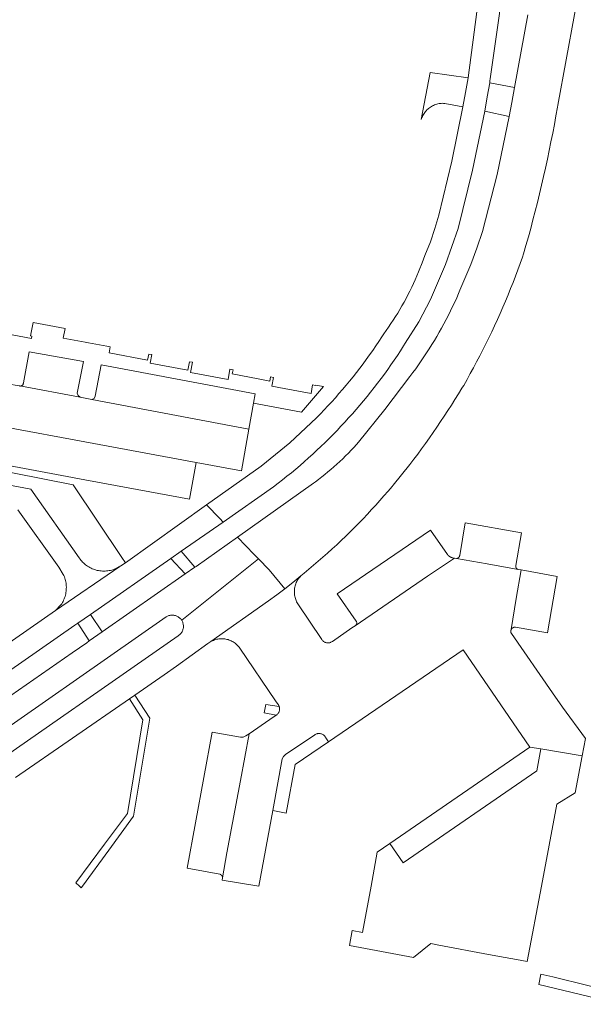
# Model space of a CAD drawing. Extents: x 146402 to 164798, y 455483 to 464134.
# Tile 270 of 575: x 157848 to 157925, y 459984 to 460118. Entities that reach past the tile are written whole.
import ezdxf

# ---------------------------------------------------------------- set-up
doc = ezdxf.new("R2010")
doc.units = 0
doc.header["$LTSCALE"] = 0.2
for name, color, linetype, lineweight in [('B-XX-VH-VERHARDING_ASFALT-GV', 252, 'CONTINUOUS', 18), ('B-XX-VH-VERHARDING_BETONSTRAATSTEEN-GV', 252, 'CONTINUOUS', 18), ('B-XX-VH-VERHARDING_STRAATBAKSTEEN-GV', 252, 'CONTINUOUS', 18), ('B-XX-VH-VERHARDING_TEGEL-GV', 252, 'CONTINUOUS', 18)]:
    doc.layers.add(name, color=color, linetype=linetype, lineweight=lineweight)

msp = doc.modelspace()

# ---------------------------------------------------------------- linework, layer by layer
at = {"layer": 'B-XX-VH-VERHARDING_ASFALT-GV'}
for points in [[(157911.86, 460128.56), (157909.376, 460109.891), (157909.038, 460107.919), (157908.683, 460105.95), (157907.172, 460098.57), (157905.393, 460091.251), (157904.858, 460089.431), (157904.272, 460087.626), (157903.493, 460085.74), (157903.135, 460084.746), (157902.75, 460083.763), (157902.647, 460083.512), (157902.426, 460082.987), (157902.197, 460082.466), (157901.961, 460081.948), (157901.718, 460081.433), (157901.468, 460080.922), (157901.21, 460080.415), (157900.946, 460079.911), (157900.674, 460079.411), (157900.396, 460078.915), (157900.11, 460078.423), (157899.817, 460077.934), (157899.518, 460077.45), (157899.212, 460076.971), (157898.899, 460076.495), (157898.58, 460076.024), (157898.254, 460075.558), (157897.921, 460075.096), (157897.664, 460074.697), (157897.254, 460074.075), (157896.839, 460073.458), (157896.416, 460072.845), (157895.987, 460072.236), (157895.551, 460071.632), (157895.109, 460071.033), (157894.661, 460070.439), (157894.206, 460069.85), (157893.745, 460069.265), (157893.278, 460068.685), (157892.804, 460068.111), (157892.324, 460067.542), (157891.839, 460066.977), (157891.347, 460066.419), (157890.849, 460065.865), (157890.345, 460065.317), (157889.835, 460064.774), (157889.32, 460064.237), (157888.799, 460063.705), (157885.143, 460060.273), (157881.248, 460057.115), (157873.846, 460051.844), (157875.637, 460049.982), (157876.081, 460049.52), (157882.948, 460054.317), (157883.559, 460054.785), (157884.166, 460055.26), (157884.767, 460055.741), (157885.363, 460056.228), (157885.955, 460056.721), (157886.541, 460057.221), (157887.122, 460057.726), (157887.697, 460058.238), (157888.268, 460058.755), (157888.832, 460059.279), (157889.392, 460059.808), (157889.946, 460060.343), (157890.494, 460060.884), (157891.037, 460061.43), (157891.574, 460061.982), (157892.105, 460062.54), (157892.63, 460063.102), (157893.15, 460063.671), (157893.663, 460064.245), (157894.171, 460064.824), (157894.672, 460065.408), (157895.168, 460065.998), (157895.657, 460066.592), (157896.14, 460067.192), (157896.617, 460067.797), (157897.087, 460068.406), (157897.551, 460069.021), (157898.009, 460069.64), (157898.46, 460070.264), (157898.905, 460070.893), (157899.343, 460071.526), (157899.775, 460072.164), (157900.2, 460072.806), (157900.618, 460073.452), (157900.849, 460073.816), (157902.685, 460076.726), (157904.296, 460079.767), (157906.325, 460084.541), (157908.015, 460089.446), (157909.987, 460097.373), (157911.636, 460105.374), (157911.984, 460107.307), (157912.314, 460109.244), (157912.355, 460109.497), (157912.397, 460109.749), (157914.909, 460127.614)], [(157917.489, 460118.462), (157915.676, 460108.605), (157915.309, 460106.558), (157915.141, 460105.593), (157914.967, 460104.63), (157913.34, 460096.776), (157911.35, 460089.006), (157910.591, 460086.758), (157909.774, 460084.53), (157908.272, 460081.019), (157908.096, 460080.606), (157907.831, 460080.006), (157907.56, 460079.408), (157907.281, 460078.814), (157906.995, 460078.223), (157906.702, 460077.636), (157906.402, 460077.053), (157906.094, 460076.473), (157905.78, 460075.897), (157905.458, 460075.324), (157905.13, 460074.756), (157904.795, 460074.192), (157904.453, 460073.632), (157904.104, 460073.076), (157903.748, 460072.525), (157903.385, 460071.977), (157903.016, 460071.435), (157902.641, 460070.896), (157902.259, 460070.363), (157901.87, 460069.834), (157901.475, 460069.31), (157898.061, 460064.799), (157894.51, 460060.396), (157894.221, 460060.069), (157893.859, 460059.669), (157893.49, 460059.275), (157893.115, 460058.885), (157892.735, 460058.502), (157892.35, 460058.124), (157891.958, 460057.752), (157891.561, 460057.386), (157891.159, 460057.026), (157890.752, 460056.672), (157890.339, 460056.323), (157889.921, 460055.981), (157889.498, 460055.646), (157889.071, 460055.316), (157888.638, 460054.993), (157888.395, 460054.795), (157878.044, 460047.478), (157880.307, 460045.124), (157880.887, 460044.521), (157882.338, 460043.011), (157884.495, 460040.453), (157885.58, 460041.311), (157886.649, 460042.188), (157887.093, 460042.562), (157887.742, 460043.097), (157888.387, 460043.637), (157889.026, 460044.184), (157889.66, 460044.737), (157890.288, 460045.296), (157890.912, 460045.861), (157891.53, 460046.431), (157892.142, 460047.008), (157892.749, 460047.59), (157893.35, 460048.178), (157893.946, 460048.772), (157894.536, 460049.372), (157895.121, 460049.977), (157895.699, 460050.587), (157896.272, 460051.203), (157896.839, 460051.825), (157897.4, 460052.451), (157897.955, 460053.084), (157898.503, 460053.721), (157899.046, 460054.363), (157899.186, 460054.531), (157900.329, 460055.923), (157901.446, 460057.335), (157901.995, 460058.047), (157902.537, 460058.765), (157903.073, 460059.487), (157903.602, 460060.214), (157904.125, 460060.946), (157904.641, 460061.682), (157905.151, 460062.423), (157905.654, 460063.168), (157906.151, 460063.918), (157906.641, 460064.672), (157907.124, 460065.43), (157907.6, 460066.193), (157908.07, 460066.96), (157908.533, 460067.731), (157908.612, 460067.865), (157908.782, 460068.099), (157909.234, 460068.894), (157909.678, 460069.692), (157910.116, 460070.494), (157910.547, 460071.301), (157910.97, 460072.11), (157911.387, 460072.924), (157911.796, 460073.741), (157912.198, 460074.562), (157912.594, 460075.386), (157912.981, 460076.214), (157913.362, 460077.045), (157913.735, 460077.879), (157914.101, 460078.717), (157914.46, 460079.557), (157914.811, 460080.401), (157915.155, 460081.248), (157915.491, 460082.098), (157915.82, 460082.951), (157916.141, 460083.806), (157916.455, 460084.665), (157916.762, 460085.526), (157916.913, 460085.96), (157917.247, 460087.12), (157917.573, 460088.281), (157917.891, 460089.445), (157918.201, 460090.611), (157918.504, 460091.779), (157918.799, 460092.949), (157919.086, 460094.121), (157919.366, 460095.295), (157919.638, 460096.471), (157919.902, 460097.648), (157920.158, 460098.828), (157920.406, 460100.008), (157920.646, 460101.191), (157920.879, 460102.375), (157921.104, 460103.56), (157921.321, 460104.747), (157921.53, 460105.936), (157921.575, 460106.201), (157924.978, 460124.738)], [(157841.97, 460025.761), (157855.935, 460035.485), (157856.338, 460035.76), (157858.067, 460036.937), (157868.997, 460044.572), (157870.392, 460045.546), (157876.081, 460049.52), (157875.637, 460049.982), (157873.846, 460051.844), (157862.813, 460043.988), (157862.214, 460043.586), (157862.096, 460043.506), (157862.06, 460043.482), (157853.315, 460037.496), (157838.576, 460027.273)], [(157840.185, 460016.966), (157868.359, 460036.622), (157868.429, 460036.665), (157868.527, 460036.716), (157868.628, 460036.76), (157868.732, 460036.797), (157868.838, 460036.826), (157868.946, 460036.847), (157869.055, 460036.86), (157869.165, 460036.866), (157869.276, 460036.863), (157869.385, 460036.852), (157869.494, 460036.834), (157869.601, 460036.808), (157869.706, 460036.774), (157869.808, 460036.732), (157869.907, 460036.683), (157870.001, 460036.627), (157870.092, 460036.565), (157870.178, 460036.496), (157870.259, 460036.42), (157870.334, 460036.34), (157870.402, 460036.254), (157870.465, 460036.163), (157880.887, 460044.521), (157880.307, 460045.124), (157878.044, 460047.478), (157872.41, 460043.496), (157872.25, 460043.384), (157870.953, 460042.479), (157859.648, 460034.587), (157857.903, 460033.356), (157857.553, 460033.109), (157855.566, 460031.753), (157838.886, 460020.152)], [(157847.885, 460014.813), (157863.362, 460025.478), (157864.114, 460025.996), (157868.1, 460028.74), (157869.753, 460029.927), (157874.014, 460032.986), (157874.419, 460033.262), (157882.279, 460038.798), (157883.395, 460039.615), (157884.495, 460040.453), (157882.338, 460043.011), (157880.887, 460044.521), (157870.465, 460036.163), (157870.507, 460036.092), (157870.558, 460035.995), (157870.601, 460035.893), (157870.637, 460035.789), (157870.666, 460035.683), (157870.686, 460035.574), (157870.698, 460035.465), (157870.703, 460035.355), (157870.7, 460035.245), (157870.688, 460035.135), (157870.669, 460035.026), (157870.642, 460034.92), (157870.607, 460034.815), (157870.565, 460034.713), (157870.515, 460034.615), (157870.459, 460034.52), (157870.395, 460034.43), (157870.326, 460034.345), (157870.25, 460034.265), (157870.169, 460034.19), (157870.082, 460034.122), (157869.991, 460034.06), (157841.979, 460014.564)]]:
    msp.add_lwpolyline(points, dxfattribs=at)
at = {"layer": 'B-XX-VH-VERHARDING_BETONSTRAATSTEEN-GV'}
for points in [[(157909.376, 460109.891), (157904.228, 460110.639), (157903.024, 460104.253), (157903.058, 460104.36), (157903.111, 460104.506), (157903.172, 460104.65), (157903.24, 460104.791), (157903.315, 460104.928), (157903.398, 460105.061), (157903.486, 460105.189), (157903.582, 460105.313), (157903.683, 460105.432), (157903.791, 460105.545), (157903.904, 460105.653), (157904.023, 460105.754), (157904.146, 460105.85), (157904.274, 460105.939), (157904.407, 460106.022), (157904.544, 460106.097), (157904.684, 460106.166), (157904.828, 460106.227), (157904.975, 460106.28), (157905.124, 460106.327), (157905.275, 460106.365), (157905.429, 460106.396), (157905.583, 460106.419), (157905.739, 460106.433), (157905.895, 460106.44), (157906.051, 460106.439), (157906.207, 460106.43), (157908.683, 460105.95), (157909.038, 460107.919)], [(157857.1, 460071.33), (157849.76, 460072.66), (157848.955, 460068.44), (157848.953, 460068.404), (157848.944, 460068.346), (157848.928, 460068.29), (157848.903, 460068.236), (157848.872, 460068.186), (157848.834, 460068.141), (157848.791, 460068.102), (157848.742, 460068.069), (157848.69, 460068.042), (157848.634, 460068.023), (157848.577, 460068.012), (157848.518, 460068.009), (157848.459, 460068.013), (157856.662, 460066.475), (157856.387, 460066.715), (157856.269, 460067.06)], [(157829.34, 460071.54), (157827.764, 460071.798), (157827.755, 460071.738), (157827.737, 460071.637), (157826.774, 460066.222), (157826.763, 460066.162), (157828.32, 460065.818), (157831.392, 460065.247), (157872.44, 460057.625), (157878.583, 460056.477), (157879.603, 460062.167), (157858.259, 460066.173), (157856.662, 460066.475), (157848.459, 460068.013), (157848.402, 460068.026), (157846.779, 460068.32)], [(157880.461, 460066.956), (157859.54, 460070.87), (157858.716, 460066.63), (157858.565, 460066.324), (157858.259, 460066.173), (157879.603, 460062.167), (157880.229, 460065.664)], [(157831.392, 460065.247), (157828.32, 460065.818), (157827.43, 460060.83), (157828.1, 460060.705), (157828.091, 460060.661), (157830.418, 460060.215), (157830.429, 460060.271), (157855.642, 460055.568), (157856.06, 460055.49), (157871.503, 460052.61), (157872.44, 460057.625)], [(157906.58, 460045.099), (157904.282, 460048.411), (157891.583, 460039.767), (157894.183, 460036.057), (157894.187, 460036.05), (157894.216, 460035.998), (157894.238, 460035.942), (157894.252, 460035.883), (157894.258, 460035.823), (157894.256, 460035.763), (157894.246, 460035.704), (157894.228, 460035.646), (157894.203, 460035.592), (157894.039, 460035.42), (157903.885, 460042.158), (157907.527, 460044.621), (157907.232, 460044.675), (157907.214, 460044.679), (157907.195, 460044.684), (157907.177, 460044.688), (157907.159, 460044.694), (157907.141, 460044.699), (157907.122, 460044.705), (157907.104, 460044.711), (157907.087, 460044.717), (157907.069, 460044.724), (157907.051, 460044.731), (157907.034, 460044.738), (157907.016, 460044.746), (157906.999, 460044.753), (157906.982, 460044.762), (157906.965, 460044.77), (157906.948, 460044.779), (157906.932, 460044.788), (157906.915, 460044.797), (157906.899, 460044.807), (157906.883, 460044.817), (157906.867, 460044.827), (157906.851, 460044.837), (157906.836, 460044.848), (157906.82, 460044.859), (157906.805, 460044.87), (157906.79, 460044.882), (157906.775, 460044.894), (157906.761, 460044.906), (157906.746, 460044.918), (157906.732, 460044.931), (157906.718, 460044.944), (157906.704, 460044.957), (157906.691, 460044.97), (157906.677, 460044.983), (157906.664, 460044.997), (157906.652, 460045.011), (157906.639, 460045.025), (157906.627, 460045.039), (157906.615, 460045.054), (157906.603, 460045.069), (157906.591, 460045.084)], [(157916.63, 460048.035), (157908.977, 460049.393), (157908.239, 460044.963), (157908.238, 460044.955), (157908.237, 460044.947), (157908.235, 460044.939), (157908.234, 460044.931), (157908.232, 460044.924), (157908.23, 460044.916), (157908.228, 460044.908), (157908.226, 460044.9), (157908.224, 460044.892), (157908.221, 460044.885), (157908.219, 460044.877), (157908.216, 460044.87), (157908.214, 460044.862), (157908.211, 460044.855), (157908.207, 460044.847), (157908.204, 460044.84), (157908.201, 460044.833), (157908.198, 460044.825), (157908.194, 460044.818), (157908.19, 460044.811), (157908.187, 460044.804), (157908.183, 460044.797), (157908.179, 460044.79), (157908.174, 460044.783), (157908.17, 460044.776), (157908.166, 460044.77), (157908.161, 460044.763), (157908.157, 460044.756), (157908.152, 460044.75), (157908.147, 460044.744), (157908.142, 460044.737), (157908.137, 460044.731), (157908.132, 460044.725), (157908.126, 460044.719), (157908.121, 460044.713), (157908.115, 460044.707), (157908.11, 460044.701), (157908.104, 460044.696), (157908.098, 460044.69), (157908.093, 460044.685), (157908.087, 460044.68), (157908.08, 460044.674), (157908.074, 460044.669), (157908.068, 460044.664), (157908.062, 460044.659), (157908.055, 460044.655), (157908.049, 460044.65), (157908.042, 460044.645), (157908.035, 460044.641), (157908.029, 460044.637), (157908.022, 460044.632), (157908.015, 460044.628), (157908.008, 460044.624), (157908.001, 460044.621), (157907.994, 460044.617), (157907.986, 460044.613), (157907.979, 460044.61), (157907.972, 460044.606), (157907.965, 460044.603), (157907.957, 460044.6), (157907.95, 460044.597), (157907.942, 460044.595), (157907.935, 460044.592), (157907.927, 460044.589), (157907.919, 460044.587), (157907.912, 460044.585), (157907.904, 460044.582), (157907.896, 460044.58), (157907.888, 460044.579), (157907.881, 460044.577), (157907.873, 460044.575), (157907.865, 460044.574), (157907.857, 460044.573), (157907.849, 460044.571), (157907.841, 460044.57), (157907.833, 460044.569), (157907.825, 460044.569), (157907.817, 460044.568), (157911.97, 460043.824), (157916.177, 460043.085), (157916.163, 460043.089), (157916.156, 460043.092), (157916.149, 460043.094), (157916.142, 460043.097), (157916.135, 460043.099), (157916.128, 460043.102), (157916.121, 460043.105), (157916.114, 460043.108), (157916.107, 460043.111), (157916.101, 460043.114), (157916.094, 460043.118), (157916.087, 460043.121), (157916.081, 460043.125), (157916.074, 460043.129), (157916.068, 460043.133), (157916.062, 460043.136), (157916.056, 460043.141), (157916.049, 460043.145), (157916.043, 460043.149), (157916.037, 460043.153), (157916.031, 460043.158), (157916.025, 460043.162), (157916.02, 460043.167), (157916.014, 460043.172), (157916.008, 460043.177), (157916.003, 460043.182), (157915.997, 460043.187), (157915.992, 460043.192), (157915.987, 460043.197), (157915.981, 460043.203), (157915.976, 460043.208), (157915.971, 460043.214), (157915.966, 460043.219), (157915.962, 460043.225), (157915.957, 460043.231), (157915.952, 460043.236), (157915.948, 460043.242), (157915.943, 460043.248), (157915.939, 460043.255), (157915.935, 460043.261), (157915.931, 460043.267), (157915.927, 460043.273), (157915.923, 460043.28), (157915.919, 460043.286), (157915.916, 460043.293), (157915.912, 460043.299), (157915.909, 460043.306), (157915.905, 460043.312), (157915.902, 460043.319), (157915.899, 460043.326), (157915.896, 460043.333), (157915.894, 460043.34), (157915.891, 460043.347), (157915.888, 460043.354), (157915.886, 460043.361), (157915.883, 460043.368), (157915.881, 460043.375), (157915.879, 460043.382), (157915.877, 460043.389), (157915.875, 460043.396), (157915.874, 460043.404), (157915.872, 460043.411), (157915.871, 460043.418), (157915.869, 460043.426), (157915.868, 460043.433), (157915.867, 460043.44), (157915.866, 460043.448), (157915.865, 460043.455), (157915.865, 460043.463), (157915.864, 460043.47), (157915.864, 460043.477), (157915.863, 460043.485), (157915.863, 460043.492), (157915.863, 460043.5), (157915.863, 460043.507), (157915.863, 460043.515), (157915.864, 460043.522), (157915.864, 460043.53), (157915.865, 460043.537), (157915.866, 460043.544), (157915.866, 460043.552), (157915.867, 460043.559), (157915.869, 460043.567), (157915.87, 460043.574), (157915.871, 460043.581), (157915.873, 460043.589), (157915.874, 460043.596), (157915.876, 460043.603)], [(157907.817, 460044.568), (157907.527, 460044.621), (157903.885, 460042.158), (157894.039, 460035.42), (157893.574, 460035.116), (157890.936, 460033.286), (157890.901, 460033.26), (157890.827, 460033.213), (157890.749, 460033.172), (157890.668, 460033.139), (157890.584, 460033.114), (157890.499, 460033.096), (157890.412, 460033.086), (157890.324, 460033.084), (157890.237, 460033.09), (157890.15, 460033.104), (157890.065, 460033.126), (157889.983, 460033.156), (157889.903, 460033.192), (157889.828, 460033.236), (157889.756, 460033.287), (157889.69, 460033.344), (157889.629, 460033.407), (157889.574, 460033.475), (157889.525, 460033.548), (157886.248, 460038.384), (157886.23, 460038.413), (157886.151, 460038.549), (157886.08, 460038.688), (157886.015, 460038.832), (157885.958, 460038.978), (157885.908, 460039.128), (157885.866, 460039.279), (157885.831, 460039.433), (157885.805, 460039.588), (157885.786, 460039.744), (157885.776, 460039.901), (157885.773, 460040.058), (157885.778, 460040.215), (157885.792, 460040.372), (157885.813, 460040.528), (157885.842, 460040.683), (157885.879, 460040.835), (157885.924, 460040.986), (157885.977, 460041.135), (157886.036, 460041.28), (157886.103, 460041.422), (157886.178, 460041.561), (157886.259, 460041.696), (157886.347, 460041.826), (157886.442, 460041.952), (157886.542, 460042.073), (157886.649, 460042.188), (157885.58, 460041.311), (157884.495, 460040.453), (157883.395, 460039.615), (157882.279, 460038.798), (157874.419, 460033.262), (157874.503, 460033.308), (157874.641, 460033.376), (157874.784, 460033.438), (157874.929, 460033.492), (157875.076, 460033.538), (157875.227, 460033.577), (157875.378, 460033.608), (157875.531, 460033.631), (157875.686, 460033.646), (157875.84, 460033.653), (157875.995, 460033.652), (157876.15, 460033.643), (157876.304, 460033.627), (157876.457, 460033.602), (157876.608, 460033.569), (157876.758, 460033.529), (157876.905, 460033.481), (157877.049, 460033.425), (157877.191, 460033.362), (157877.329, 460033.292), (157877.463, 460033.215), (157877.593, 460033.131), (157877.719, 460033.04), (157877.84, 460032.943), (157877.955, 460032.84), (157878.065, 460032.731), (157878.17, 460032.616), (157878.268, 460032.497), (157878.36, 460032.372), (157883.229, 460025.201), (157883.566, 460024.705), (157883.653, 460024.574), (157883.718, 460024.431), (157883.723, 460024.415), (157883.748, 460024.331), (157883.764, 460024.244), (157883.773, 460024.157), (157883.774, 460024.069), (157883.767, 460023.981), (157883.751, 460023.895), (157883.729, 460023.81), (157883.698, 460023.727), (157883.66, 460023.648), (157883.615, 460023.573), (157883.563, 460023.501), (157883.505, 460023.435), (157883.442, 460023.375), (157883.373, 460023.32), (157883.299, 460023.272), (157882.457, 460022.695), (157879.611, 460020.746), (157878.434, 460014.369), (157876.604, 460004.573), (157876.013, 460001.134), (157875.951, 460000.833), (157880.929, 460000), (157882.829, 460010.302), (157884.126, 460017.308), (157884.287, 460017.663), (157884.573, 460017.928), (157888.547, 460020.609), (157888.6, 460020.642), (157888.681, 460020.684), (157888.764, 460020.719), (157888.851, 460020.747), (157888.94, 460020.767), (157889.03, 460020.779), (157889.121, 460020.783), (157889.212, 460020.779), (157889.302, 460020.767), (157889.391, 460020.747), (157889.478, 460020.719), (157889.562, 460020.684), (157889.642, 460020.642), (157889.719, 460020.593), (157889.791, 460020.537), (157889.857, 460020.475), (157889.918, 460020.408), (157889.973, 460020.335), (157890.022, 460020.258), (157890.063, 460020.177), (157890.409, 460019.647), (157908.709, 460032.139), (157917.784, 460018.923), (157919.263, 460018.674), (157924.878, 460017.731), (157925.347, 460020.085), (157922.221, 460024.341), (157920.866, 460026.294), (157915.258, 460034.373), (157915.253, 460034.382), (157915.249, 460034.391), (157915.244, 460034.4), (157915.24, 460034.409), (157915.236, 460034.418), (157915.232, 460034.427), (157915.228, 460034.436), (157915.224, 460034.445), (157915.221, 460034.455), (157915.217, 460034.464), (157915.214, 460034.473), (157915.211, 460034.483), (157915.208, 460034.492), (157915.205, 460034.502), (157915.203, 460034.512), (157915.201, 460034.521), (157915.198, 460034.531), (157915.197, 460034.539), (157915.196, 460034.542), (157915.195, 460034.549), (157915.194, 460034.552), (157915.193, 460034.559), (157915.192, 460034.562), (157915.192, 460034.569), (157915.191, 460034.572), (157915.19, 460034.578), (157915.19, 460034.582), (157915.189, 460034.588), (157915.188, 460034.592), (157915.188, 460034.598), (157915.188, 460034.602), (157915.187, 460034.608), (157915.187, 460034.612), (157915.186, 460034.618), (157915.186, 460034.622), (157915.186, 460034.627), (157915.186, 460034.642), (157915.185, 460034.647), (157915.185, 460034.652), (157915.185, 460034.657), (157915.185, 460034.663), (157915.185, 460034.667), (157915.186, 460034.672), (157915.186, 460034.677), (157915.186, 460034.683), (157915.186, 460034.687), (157915.187, 460034.693), (157915.187, 460034.697), (157915.188, 460034.703), (157915.188, 460034.706), (157915.188, 460034.713), (157915.189, 460034.716), (157915.19, 460034.723), (157915.19, 460034.726), (157915.191, 460034.733), (157915.192, 460034.736), (157915.192, 460034.744), (157915.194, 460034.754), (157915.196, 460034.764), (157915.198, 460034.773), (157915.201, 460034.783), (157915.203, 460034.793), (157915.205, 460034.803), (157915.208, 460034.812), (157915.211, 460034.822), (157915.214, 460034.831), (157915.217, 460034.841), (157915.22, 460034.85), (157915.224, 460034.859), (157915.228, 460034.869), (157915.232, 460034.878), (157915.236, 460034.887), (157915.24, 460034.896), (157915.244, 460034.905), (157915.936, 460039.127), (157916.602, 460043.008), (157916.177, 460043.085), (157911.97, 460043.824)], [(157921.468, 460042.112), (157916.602, 460043.008), (157915.936, 460039.127), (157915.244, 460034.905), (157915.249, 460034.914), (157915.253, 460034.923), (157915.258, 460034.931), (157915.263, 460034.94), (157915.268, 460034.949), (157915.273, 460034.957), (157915.278, 460034.966), (157915.284, 460034.974), (157915.289, 460034.982), (157915.295, 460034.99), (157915.301, 460034.998), (157915.307, 460035.006), (157915.313, 460035.014), (157915.319, 460035.022), (157915.326, 460035.029), (157915.332, 460035.037), (157915.339, 460035.044), (157915.346, 460035.051), (157915.353, 460035.058), (157915.36, 460035.065), (157915.367, 460035.072), (157915.375, 460035.079), (157915.382, 460035.086), (157915.39, 460035.092), (157915.397, 460035.099), (157915.405, 460035.105), (157915.413, 460035.111), (157915.421, 460035.117), (157915.429, 460035.123), (157915.437, 460035.128), (157915.445, 460035.134), (157915.454, 460035.139), (157915.462, 460035.144), (157915.471, 460035.15), (157915.479, 460035.155), (157915.488, 460035.159), (157915.497, 460035.164), (157915.506, 460035.168), (157915.515, 460035.173), (157915.524, 460035.177), (157915.533, 460035.181), (157915.542, 460035.185), (157915.551, 460035.188), (157915.561, 460035.192), (157915.57, 460035.195), (157915.579, 460035.199), (157915.589, 460035.202), (157915.598, 460035.205), (157915.608, 460035.207), (157915.617, 460035.21), (157915.627, 460035.212), (157915.637, 460035.214), (157915.647, 460035.216), (157915.656, 460035.218), (157915.666, 460035.22), (157915.676, 460035.222), (157915.686, 460035.223), (157915.696, 460035.224), (157915.706, 460035.225), (157915.716, 460035.226), (157915.725, 460035.227), (157915.735, 460035.227), (157915.745, 460035.228), (157915.755, 460035.228), (157915.765, 460035.228), (157915.775, 460035.228), (157915.785, 460035.227), (157915.795, 460035.227), (157915.805, 460035.226), (157920.175, 460034.461)], [(157883.718, 460024.431), (157881.88, 460024.737), (157881.653, 460023.578), (157883.299, 460023.272), (157883.373, 460023.32), (157883.442, 460023.375), (157883.505, 460023.435), (157883.563, 460023.501), (157883.615, 460023.573), (157883.66, 460023.648), (157883.698, 460023.727), (157883.729, 460023.81), (157883.751, 460023.895), (157883.767, 460023.981), (157883.774, 460024.069), (157883.773, 460024.157), (157883.764, 460024.244), (157883.748, 460024.331), (157883.723, 460024.415)], [(157878.446, 460020.253), (157874.618, 460020.934), (157871.225, 460002.463), (157875.625, 460001.646), (157875.633, 460001.644), (157875.641, 460001.642), (157875.65, 460001.641), (157875.658, 460001.639), (157875.666, 460001.636), (157875.674, 460001.634), (157875.682, 460001.631), (157875.69, 460001.629), (157875.698, 460001.626), (157875.705, 460001.623), (157875.713, 460001.62), (157875.721, 460001.617), (157875.729, 460001.613), (157875.736, 460001.61), (157875.744, 460001.606), (157875.751, 460001.603), (157875.759, 460001.599), (157875.766, 460001.595), (157875.773, 460001.591), (157875.781, 460001.586), (157875.788, 460001.582), (157875.795, 460001.578), (157875.802, 460001.573), (157875.809, 460001.568), (157875.815, 460001.563), (157875.822, 460001.558), (157875.829, 460001.553), (157875.835, 460001.548), (157875.842, 460001.543), (157875.848, 460001.537), (157875.855, 460001.532), (157875.861, 460001.526), (157875.867, 460001.521), (157875.873, 460001.515), (157875.879, 460001.509), (157875.885, 460001.503), (157875.89, 460001.496), (157875.896, 460001.49), (157875.901, 460001.484), (157875.907, 460001.477), (157875.912, 460001.471), (157875.917, 460001.464), (157875.922, 460001.457), (157875.927, 460001.451), (157875.932, 460001.444), (157875.936, 460001.437), (157875.941, 460001.43), (157875.945, 460001.423), (157875.949, 460001.416), (157875.953, 460001.408), (157875.957, 460001.401), (157875.961, 460001.393), (157875.965, 460001.386), (157875.969, 460001.378), (157875.972, 460001.371), (157875.976, 460001.363), (157875.979, 460001.355), (157875.982, 460001.348), (157875.985, 460001.34), (157875.988, 460001.332), (157875.99, 460001.324), (157875.993, 460001.316), (157875.995, 460001.308), (157875.998, 460001.3), (157876, 460001.292), (157876.002, 460001.284), (157876.004, 460001.275), (157876.005, 460001.267), (157876.007, 460001.259), (157876.008, 460001.251), (157876.01, 460001.243), (157876.011, 460001.234), (157876.012, 460001.226), (157876.013, 460001.218), (157876.013, 460001.209), (157876.014, 460001.201), (157876.014, 460001.193), (157876.014, 460001.184), (157876.015, 460001.176), (157876.015, 460001.168), (157876.014, 460001.159), (157876.014, 460001.151), (157876.013, 460001.134), (157876.604, 460004.573), (157878.434, 460014.369), (157879.611, 460020.746), (157879.194, 460020.46), (157878.838, 460020.29)], [(157889.212, 460020.779), (157889.121, 460020.783), (157889.03, 460020.779), (157888.94, 460020.767), (157888.851, 460020.747), (157888.764, 460020.719), (157888.681, 460020.684), (157888.6, 460020.642), (157888.547, 460020.609), (157884.573, 460017.928), (157884.287, 460017.663), (157884.126, 460017.308), (157882.829, 460010.302), (157884.668, 460009.963), (157885.891, 460016.563), (157890.409, 460019.647), (157890.063, 460020.177), (157890.022, 460020.258), (157889.973, 460020.335), (157889.918, 460020.408), (157889.857, 460020.475), (157889.791, 460020.537), (157889.719, 460020.593), (157889.642, 460020.642), (157889.562, 460020.684), (157889.478, 460020.719), (157889.391, 460020.747), (157889.302, 460020.767)], [(157919.263, 460018.674), (157917.784, 460018.923), (157898.746, 460005.811), (157900.566, 460003.201), (157918.725, 460015.69)], [(157924.878, 460017.731), (157919.263, 460018.674), (157918.725, 460015.69), (157900.566, 460003.201), (157898.746, 460005.811), (157897.048, 460004.642), (157896.19, 460000), (157895.033, 459993.743), (157893.637, 459994.001), (157893.26, 459991.966), (157901.97, 459990.341), (157904.335, 459992.222), (157905.41, 459992.02), (157912.149, 459990.751), (157914.431, 459990.322), (157915.939, 459990.038), (157917.413, 459989.761), (157919.338, 460000), (157921.438, 460011.167), (157923.92, 460012.72), (157923.924, 460012.722)], [(157920.879, 459987.677), (157919.246, 459988.079), (157918.98, 459986.663), (157930.139, 459983.959), (157930.18, 459984.16), (157930.424, 459985.326)]]:
    msp.add_lwpolyline(points, close=True, dxfattribs=at)
for points in [[(157848.209, 460051.194), (157853.79, 460043.371), (157854.381, 460042.384), (157854.449, 460042.236), (157854.518, 460042.068), (157854.579, 460041.898), (157854.632, 460041.725), (157854.678, 460041.55), (157854.716, 460041.373), (157854.746, 460041.194), (157854.769, 460041.015), (157854.783, 460040.834), (157854.789, 460040.653), (157854.787, 460040.473), (157854.778, 460040.292), (157854.76, 460040.112), (157854.734, 460039.933), (157854.701, 460039.755), (157854.66, 460039.579), (157854.611, 460039.404), (157854.554, 460039.233), (157854.49, 460039.063), (157854.418, 460038.897), (157854.339, 460038.734), (157854.253, 460038.575), (157854.16, 460038.42), (157854.06, 460038.269), (157853.315, 460037.496), (157862.06, 460043.482), (157861.944, 460043.411), (157861.787, 460043.323), (157861.627, 460043.242), (157861.463, 460043.168), (157861.297, 460043.102), (157861.127, 460043.043), (157860.955, 460042.992), (157860.781, 460042.949), (157860.605, 460042.913), (157860.428, 460042.885), (157860.249, 460042.865), (157860.07, 460042.853), (157859.891, 460042.85), (157859.712, 460042.854), (157859.532, 460042.866), (157859.354, 460042.886), (157859.177, 460042.914), (157859.001, 460042.95), (157858.827, 460042.993), (157858.655, 460043.045), (157858.486, 460043.104), (157858.319, 460043.17), (157858.155, 460043.244), (157857.995, 460043.325), (157857.839, 460043.413), (157857.687, 460043.508), (157857.539, 460043.61), (157857.396, 460043.718), (157857.258, 460043.832), (157857.124, 460043.953), (157856.997, 460044.079), (157856.875, 460044.211), (157856.76, 460044.348), (157856.65, 460044.49), (157856.547, 460044.637), (157849.958, 460054), (157827.345, 460058.226)], [(157841.979, 460014.564), (157869.991, 460034.06), (157870.082, 460034.122), (157870.169, 460034.19), (157870.25, 460034.265), (157870.326, 460034.345), (157870.395, 460034.43), (157870.459, 460034.52), (157870.515, 460034.615), (157870.565, 460034.713), (157870.607, 460034.815), (157870.642, 460034.92), (157870.669, 460035.026), (157870.688, 460035.135), (157870.7, 460035.245), (157870.703, 460035.355), (157870.698, 460035.465), (157870.686, 460035.574), (157870.666, 460035.683), (157870.637, 460035.789), (157870.601, 460035.893), (157870.558, 460035.995), (157870.507, 460036.092), (157870.465, 460036.163), (157870.402, 460036.254), (157870.334, 460036.34), (157870.259, 460036.42), (157870.178, 460036.496), (157870.092, 460036.565), (157870.001, 460036.627), (157869.907, 460036.683), (157869.808, 460036.732), (157869.706, 460036.774), (157869.601, 460036.808), (157869.494, 460036.834), (157869.385, 460036.852), (157869.276, 460036.863), (157869.165, 460036.866), (157869.055, 460036.86), (157868.946, 460036.847), (157868.838, 460036.826), (157868.732, 460036.797), (157868.628, 460036.76), (157868.527, 460036.716), (157868.429, 460036.665), (157868.359, 460036.622), (157840.185, 460016.966)]]:
    msp.add_lwpolyline(points, dxfattribs=at)
at = {"layer": 'B-XX-VH-VERHARDING_STRAATBAKSTEEN-GV'}
msp.add_lwpolyline([(157827.345, 460058.226), (157849.958, 460054), (157856.547, 460044.637), (157856.65, 460044.49), (157856.76, 460044.348), (157856.875, 460044.211), (157856.997, 460044.079), (157857.124, 460043.953), (157857.258, 460043.832), (157857.396, 460043.718), (157857.539, 460043.61), (157857.687, 460043.508), (157857.839, 460043.413), (157857.995, 460043.325), (157858.155, 460043.244), (157858.319, 460043.17), (157858.486, 460043.104), (157858.655, 460043.045), (157858.827, 460042.993), (157859.001, 460042.95), (157859.177, 460042.914), (157859.354, 460042.886), (157859.532, 460042.866), (157859.712, 460042.854), (157859.891, 460042.85), (157860.07, 460042.853), (157860.249, 460042.865), (157860.428, 460042.885), (157860.605, 460042.913), (157860.781, 460042.949), (157860.955, 460042.992), (157861.127, 460043.043), (157861.297, 460043.102), (157861.463, 460043.168), (157861.627, 460043.242), (157861.787, 460043.323), (157861.944, 460043.411), (157862.06, 460043.482), (157862.096, 460043.506), (157862.214, 460043.586), (157862.813, 460043.988), (157862.348, 460044.681), (157855.708, 460054.582), (157827.294, 460060.185)], dxfattribs=at)
at = {"layer": 'B-XX-VH-VERHARDING_TEGEL-GV'}
for points in [[(157915.676, 460108.605), (157912.314, 460109.244), (157911.984, 460107.307), (157911.636, 460105.374), (157914.967, 460104.63), (157915.141, 460105.593), (157915.309, 460106.558)], [(157872.25, 460043.384), (157870.392, 460045.546), (157868.997, 460044.572), (157870.953, 460042.479)], [(157859.648, 460034.587), (157858.067, 460036.937), (157856.338, 460035.76), (157857.903, 460033.356)], [(157866.13, 460022.868), (157864.114, 460025.996), (157863.362, 460025.478), (157865.168, 460022.653), (157863.093, 460009.899), (157859.981, 460005.707), (157856.1, 460000.48), (157856.587, 460000), (157856.81, 459999.78), (157856.973, 460000), (157860.548, 460004.904), (157863.917, 460009.526)]]:
    msp.add_lwpolyline(points, close=True, dxfattribs=at)
msp.add_lwpolyline([(157848.402, 460068.026), (157848.459, 460068.013), (157848.518, 460068.009), (157848.577, 460068.012), (157848.634, 460068.023), (157848.69, 460068.042), (157848.742, 460068.069), (157848.791, 460068.102), (157848.834, 460068.141), (157848.872, 460068.186), (157848.903, 460068.236), (157848.928, 460068.29), (157848.944, 460068.346), (157848.953, 460068.404), (157848.955, 460068.44), (157849.76, 460072.66), (157857.1, 460071.33), (157856.269, 460067.06), (157856.387, 460066.715), (157856.662, 460066.475), (157858.259, 460066.173), (157858.565, 460066.324), (157858.716, 460066.63), (157859.54, 460070.87), (157880.461, 460066.956), (157880.229, 460065.664), (157886.734, 460064.464), (157889.716, 460067.963), (157888.664, 460068.111), (157888.66, 460068.09), (157888.24, 460068.17), (157888.04, 460067.01), (157884.387, 460067.69), (157882.73, 460067.999), (157882.949, 460069.171), (157882.54, 460069.239), (157882.433, 460068.665), (157880.848, 460068.97), (157877.337, 460069.645), (157877.44, 460070.2), (157877.02, 460070.279), (157876.764, 460068.913), (157871.665, 460069.842), (157871.93, 460071.24), (157871.51, 460071.319), (157871.293, 460070.167), (157866.176, 460071.137), (157866.391, 460072.28), (157865.98, 460072.359), (157865.826, 460071.544), (157860.61, 460072.54), (157860.73, 460073.34), (157860.31, 460073.42), (157859.781, 460073.518), (157859.29, 460073.61), (157858.799, 460073.701), (157858.308, 460073.793), (157857.817, 460073.884), (157857.326, 460073.976), (157856.835, 460074.067), (157856.343, 460074.158), (157855.852, 460074.25), (157855.361, 460074.341), (157854.87, 460074.433), (157854.379, 460074.524), (157854.622, 460075.813), (157850.265, 460076.632), (157849.919, 460074.851), (157850.111, 460074.801), (157850.044, 460074.49), (157830.593, 460078.141)], dxfattribs=at)

doc.saveas('drawing.dxf')
